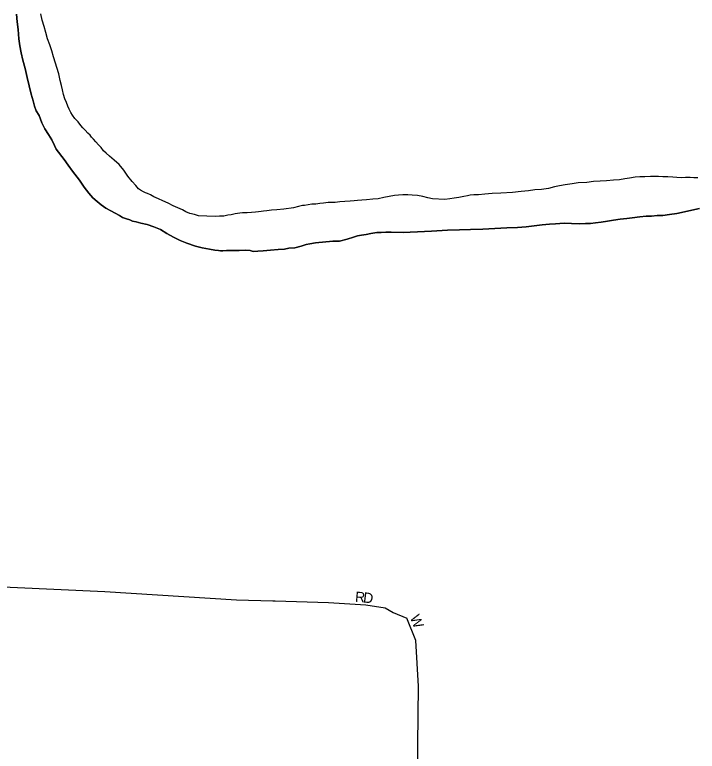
# Model space of a CAD drawing. Extents: x -561 to 1170, y 0 to 846.
# Drawn here: x 136.7 to 145.69, y 247.24 to 256.93 of the extents above; entities that cross this region are included whole.
import ezdxf

# ---------------------------------------------------------------- set-up
doc = ezdxf.new("R2010")
doc.units = 0
for name, color, linetype in [('GM_X_City_Street', 7, 'Continuous'), ('GM_X_City_Street_Text', 7, 'Continuous'), ('GM_X_Major_River', 7, 'Continuous')]:
    doc.layers.add(name, color=color, linetype=linetype)

msp = doc.modelspace()

# ---------------------------------------------------------------- linework, layer by layer
at = {"layer": 'GM_X_City_Street'}
for points in [[(133.4757, 249.5421), (137.8888, 249.3385), (139.6218, 249.2287), (140.1041, 249.2152), (140.1343, 249.2143)], [(140.1343, 249.2143), (140.8346, 249.1946), (141.328, 249.1624), (141.5817, 249.1235), (141.684, 249.0636), (141.8669, 248.9863)], [(142.0656, 242.6264), (142.0036, 244.8799), (141.9991, 246.1677), (142.0194, 248.0938), (141.9846, 248.6945), (141.8669, 248.9863)]]:
    msp.add_lwpolyline(points, dxfattribs=at)
at = {"layer": 'GM_X_Major_River'}
for points in [[(138.7262, 254.4487), (138.6552, 254.4798), (138.5951, 254.5058), (138.5351, 254.5317), (138.4912, 254.5579), (138.453, 254.5735), (138.4257, 254.5838), (138.3983, 254.5995), (138.36, 254.6205), (138.3326, 254.6362), (138.2993, 254.6789), (138.2496, 254.7321), (138.1941, 254.8015), (138.1384, 254.8817), (138.0774, 254.9564), (138.0114, 255.0147), (137.9508, 255.0678), (137.9067, 255.1048), (137.8736, 255.1367), (137.8403, 255.1794), (137.8071, 255.2167), (137.7739, 255.254), (137.7407, 255.2913), (137.7131, 255.3179), (137.6964, 255.3446), (137.6688, 255.3712), (137.6302, 255.4084), (137.6025, 255.4404), (137.5748, 255.4724), (137.5414, 255.5205), (137.4972, 255.563), (137.464, 255.6057), (137.4416, 255.6432), (137.4191, 255.6861), (137.4022, 255.7237), (137.385, 255.7721), (137.3625, 255.8205), (137.3451, 255.8797), (137.3332, 255.9391), (137.3212, 255.9985), (137.3038, 256.0632), (137.2859, 256.1495), (137.2167, 256.3757), (137.1936, 256.4512), (137.165, 256.5319), (137.1364, 256.6126), (137.1133, 256.6935), (137.0901, 256.7743), (137.0669, 256.8551), (137.0491, 256.9415)], [(138.7262, 254.4487), (138.6552, 254.4798), (138.5951, 254.5058), (138.5351, 254.5317), (138.4912, 254.5579), (138.453, 254.5735), (138.4257, 254.5838), (138.3983, 254.5995), (138.36, 254.6205), (138.3326, 254.6362), (138.2993, 254.6789), (138.2496, 254.7321), (138.1941, 254.8015), (138.1384, 254.8817), (138.0774, 254.9564), (138.0114, 255.0147), (137.9508, 255.0678), (137.9067, 255.1048), (137.8736, 255.1367), (137.8403, 255.1794), (137.8071, 255.2167), (137.7739, 255.254), (137.7407, 255.2913), (137.7131, 255.3179), (137.6964, 255.3446), (137.6688, 255.3712), (137.6302, 255.4084), (137.6025, 255.4404), (137.5748, 255.4724), (137.5414, 255.5205), (137.4972, 255.563), (137.464, 255.6057), (137.4416, 255.6432), (137.4191, 255.6861), (137.4022, 255.7237), (137.385, 255.7721), (137.3625, 255.8205), (137.3451, 255.8797), (137.3332, 255.9391), (137.3212, 255.9985), (137.3038, 256.0632), (137.2859, 256.1495), (137.2167, 256.3757), (137.1936, 256.4512), (137.165, 256.5319), (137.1364, 256.6126), (137.1133, 256.6935), (137.0901, 256.7743), (137.0669, 256.8551), (137.0491, 256.9415)], [(136.7368, 256.8325), (136.7295, 256.9354)], [(136.7295, 256.9354), (136.7368, 256.8325)], [(144.1388, 254.1784), (144.0358, 254.1819), (143.9382, 254.1854), (143.8245, 254.1778), (143.7434, 254.1708), (143.646, 254.1636), (143.5432, 254.1508), (143.4351, 254.1379), (143.3215, 254.1303), (143.1808, 254.1222), (143.0238, 254.1137), (142.8668, 254.1053), (142.7043, 254.1022), (142.5581, 254.0994), (142.4011, 254.091), (142.19, 254.0815), (142.0059, 254.0726), (141.9085, 254.0653), (141.8273, 254.0637), (141.6592, 254.066), (141.5889, 254.0646), (141.5292, 254.0634), (141.4697, 254.0623), (141.394, 254.05), (141.3292, 254.038), (141.2699, 254.026), (141.2158, 254.0195), (141.162, 254.0023), (141.0812, 253.9736), (140.9787, 253.95), (140.892, 253.9483), (140.6649, 253.9277), (140.5892, 253.9154), (140.5407, 253.9037), (140.4761, 253.8808), (140.3897, 253.8628), (140.314, 253.856), (140.2546, 253.844), (140.1735, 253.837), (140.0706, 253.8296), (139.9732, 253.8224), (139.9029, 253.8156), (139.8434, 253.8144), (139.8052, 253.8245), (139.7455, 253.8288), (139.6589, 253.8272), (139.5614, 253.8253), (139.491, 253.824), (139.4422, 253.823), (139.4151, 253.8225), (139.388, 253.8274), (139.3391, 253.8319), (139.2685, 253.8414), (139.1706, 253.8612), (139.0835, 253.8812), (138.969, 253.9223), (138.8816, 253.9586), (138.7941, 254.0003), (138.7066, 254.0474), (138.6243, 254.1), (138.537, 254.1362), (138.4497, 254.167), (138.3626, 254.187), (138.3028, 254.2022), (138.2538, 254.2121), (138.221, 254.2277), (138.1774, 254.2431), (138.1229, 254.2583), (138.0845, 254.2847), (138.0243, 254.316), (137.9695, 254.3475), (137.9038, 254.3841), (137.8435, 254.4263), (137.7885, 254.4686), (137.7334, 254.5164), (137.6781, 254.5803), (137.617, 254.6604), (137.5557, 254.7513), (137.4668, 254.8689), (137.4057, 254.949), (137.3556, 255.0239), (137.2501, 255.1573), (137.2276, 255.2056), (137.1937, 255.2808), (137.149, 255.3504), (137.0989, 255.4253), (137.0594, 255.5058), (137.0251, 255.6027), (136.9861, 255.6615), (136.9632, 255.7262), (136.9457, 255.7962), (136.9224, 255.8825), (136.8933, 255.9903), (136.8696, 256.1036), (136.8403, 256.2223), (136.8112, 256.3301), (136.7877, 256.4272), (136.7698, 256.5189), (136.7572, 256.6108), (136.7495, 256.7353), (136.7368, 256.8325)], [(136.7368, 256.8325), (136.7495, 256.7353), (136.7572, 256.6108), (136.7698, 256.5189), (136.7877, 256.4272), (136.8112, 256.3301), (136.8403, 256.2223), (136.8696, 256.1036), (136.8933, 255.9903), (136.9224, 255.8825), (136.9457, 255.7962), (136.9632, 255.7262), (136.9861, 255.6615), (137.0251, 255.6027), (137.0594, 255.5058), (137.0989, 255.4253), (137.149, 255.3504), (137.1937, 255.2808), (137.2276, 255.2056), (137.2501, 255.1573), (137.3556, 255.0239), (137.4057, 254.949), (137.4668, 254.8689), (137.5557, 254.7513), (137.617, 254.6604), (137.6781, 254.5803), (137.7334, 254.5164), (137.7885, 254.4686), (137.8435, 254.4263), (137.9038, 254.3841), (137.9695, 254.3475), (138.0243, 254.316), (138.0845, 254.2847), (138.1229, 254.2583), (138.1774, 254.2431), (138.221, 254.2277), (138.2538, 254.2121), (138.3028, 254.2022), (138.3626, 254.187), (138.4497, 254.167), (138.537, 254.1362), (138.6243, 254.1), (138.7066, 254.0474), (138.7941, 254.0003), (138.8816, 253.9586), (138.969, 253.9223), (139.0835, 253.8812), (139.1706, 253.8612), (139.2685, 253.8414), (139.3391, 253.8319), (139.388, 253.8274), (139.4151, 253.8225), (139.4422, 253.823), (139.491, 253.824), (139.5614, 253.8253), (139.6589, 253.8272), (139.7455, 253.8288), (139.8052, 253.8245), (139.8434, 253.8144), (139.9029, 253.8156), (139.9732, 253.8224), (140.0706, 253.8296), (140.1735, 253.837), (140.2546, 253.844), (140.314, 253.856), (140.3897, 253.8628), (140.4761, 253.8808), (140.5407, 253.9037), (140.5892, 253.9154), (140.6649, 253.9277), (140.892, 253.9483), (140.9787, 253.95), (141.0812, 253.9736), (141.162, 254.0023), (141.2158, 254.0195), (141.2699, 254.026), (141.3292, 254.038), (141.394, 254.05), (141.4697, 254.0623), (141.5292, 254.0634), (141.5889, 254.0646), (141.6592, 254.066), (141.8273, 254.0637), (141.9085, 254.0653), (142.0059, 254.0726), (142.19, 254.0815), (142.4011, 254.091), (142.5581, 254.0994), (142.7043, 254.1022), (142.8668, 254.1053), (143.0238, 254.1137), (143.1808, 254.1222), (143.3215, 254.1303), (143.4351, 254.1379), (143.5432, 254.1508), (143.646, 254.1636), (143.7434, 254.1708), (143.8245, 254.1778), (143.9382, 254.1854), (144.0358, 254.1819), (144.1388, 254.1784)], [(145.6447, 254.7816), (145.5958, 254.786), (145.5363, 254.7849), (145.4767, 254.7838), (145.4224, 254.7881), (145.3682, 254.7926), (145.3031, 254.7967), (145.2381, 254.7955), (145.1784, 254.7998), (145.0755, 254.7978), (144.9997, 254.7963), (144.9347, 254.7951), (144.8698, 254.7884), (144.7995, 254.7762), (144.7347, 254.7696), (144.6644, 254.7574), (144.5887, 254.7505), (144.4967, 254.7434), (144.4102, 254.7363), (144.3235, 254.7346), (144.237, 254.7221), (144.1234, 254.7145), (144.0424, 254.7022), (143.9505, 254.6895), (143.8749, 254.6773), (143.81, 254.6652), (143.7292, 254.642), (143.6373, 254.6294), (143.5508, 254.6223), (143.4697, 254.6099), (143.3723, 254.6026), (143.2588, 254.5896), (143.1018, 254.5812), (142.9882, 254.5736), (142.8908, 254.5663), (142.8096, 254.5594), (142.75, 254.5582), (142.7014, 254.5519), (142.6636, 254.5457), (142.615, 254.534), (142.5502, 254.5219), (142.4908, 254.5153), (142.4314, 254.5034), (142.3665, 254.4967), (142.2038, 254.5044), (142.1439, 254.5195), (142.0786, 254.5345), (142.0079, 254.5494), (141.9374, 254.5535), (141.8777, 254.5578), (141.8127, 254.5565), (141.7585, 254.5555), (141.7045, 254.549), (141.6343, 254.5369), (141.5641, 254.5247), (141.4885, 254.507), (141.4182, 254.5002), (141.3371, 254.4933), (141.2722, 254.4866), (141.218, 254.4855), (141.1748, 254.4793), (141.1207, 254.4728), (141.0503, 254.4715), (140.9854, 254.4649), (140.9205, 254.4582), (140.8284, 254.4564), (140.7689, 254.4499), (140.7203, 254.4435), (140.6662, 254.437), (140.6175, 254.4361), (140.569, 254.4244), (140.5203, 254.418), (140.4932, 254.4175), (140.4392, 254.4056), (140.3746, 254.3881), (140.2448, 254.3694), (140.1529, 254.3622), (140.0826, 254.3554), (140.0231, 254.3489), (139.9798, 254.3426), (139.9475, 254.3366), (139.915, 254.336), (139.8717, 254.3297), (139.8231, 254.3234), (139.7635, 254.3222), (139.7039, 254.3211), (139.6661, 254.3149), (139.6066, 254.3084), (139.5526, 254.2965), (139.5094, 254.2903), (139.4554, 254.2784), (139.4013, 254.2774), (139.3418, 254.2708), (139.1248, 254.2829), (139.0704, 254.2982), (139.0105, 254.3132), (138.9559, 254.3338), (138.9121, 254.3601), (138.852, 254.3861), (138.7919, 254.412), (138.7262, 254.4487)], [(145.6447, 254.7816), (145.5958, 254.786), (145.5363, 254.7849), (145.4767, 254.7838), (145.4224, 254.7881), (145.3682, 254.7926), (145.3031, 254.7967), (145.2381, 254.7955), (145.1784, 254.7998), (145.0755, 254.7978), (144.9997, 254.7963), (144.9347, 254.7951), (144.8698, 254.7884), (144.7995, 254.7762), (144.7347, 254.7696), (144.6644, 254.7574), (144.5887, 254.7505), (144.4967, 254.7434), (144.4102, 254.7363), (144.3235, 254.7346), (144.237, 254.7221), (144.1234, 254.7145), (144.0424, 254.7022), (143.9505, 254.6895), (143.8749, 254.6773), (143.81, 254.6652), (143.7292, 254.642), (143.6373, 254.6294), (143.5508, 254.6223), (143.4697, 254.6099), (143.3723, 254.6026), (143.2588, 254.5896), (143.1018, 254.5812), (142.9882, 254.5736), (142.8908, 254.5663), (142.8096, 254.5594), (142.75, 254.5582), (142.7014, 254.5519), (142.6636, 254.5457), (142.615, 254.534), (142.5502, 254.5219), (142.4908, 254.5153), (142.4314, 254.5034), (142.3665, 254.4967), (142.2038, 254.5044), (142.1439, 254.5195), (142.0786, 254.5345), (142.0079, 254.5494), (141.9374, 254.5535), (141.8777, 254.5578), (141.8127, 254.5565), (141.7585, 254.5555), (141.7045, 254.549), (141.6343, 254.5369), (141.5641, 254.5247), (141.4885, 254.507), (141.4182, 254.5002), (141.3371, 254.4933), (141.2722, 254.4866), (141.218, 254.4855), (141.1748, 254.4793), (141.1207, 254.4728), (141.0503, 254.4715), (140.9854, 254.4649), (140.9205, 254.4582), (140.8284, 254.4564), (140.7689, 254.4499), (140.7203, 254.4435), (140.6662, 254.437), (140.6175, 254.4361), (140.569, 254.4244), (140.5203, 254.418), (140.4932, 254.4175), (140.4392, 254.4056), (140.3746, 254.3881), (140.2448, 254.3694), (140.1529, 254.3622), (140.0826, 254.3554), (140.0231, 254.3489), (139.9798, 254.3426), (139.9475, 254.3366), (139.915, 254.336), (139.8717, 254.3297), (139.8231, 254.3234), (139.7635, 254.3222), (139.7039, 254.3211), (139.6661, 254.3149), (139.6066, 254.3084), (139.5526, 254.2965), (139.5094, 254.2903), (139.4554, 254.2784), (139.4013, 254.2774), (139.3418, 254.2708), (139.1248, 254.2829), (139.0704, 254.2982), (139.0105, 254.3132), (138.9559, 254.3338), (138.9121, 254.3601), (138.852, 254.3861), (138.7919, 254.412), (138.7262, 254.4487)], [(145.6988, 254.7826), (145.6718, 254.7821), (145.6447, 254.7816)], [(145.6988, 254.7826), (145.6718, 254.7821), (145.6447, 254.7816)], [(145.7172, 254.3766), (145.4204, 254.3113), (145.3231, 254.2986), (145.2367, 254.2861), (145.1608, 254.2847), (145.0851, 254.2778), (145.0147, 254.2765), (144.9336, 254.2695), (144.8309, 254.2567), (144.7606, 254.2445), (144.6741, 254.2374), (144.5876, 254.2249), (144.5066, 254.2126), (144.4255, 254.2001), (144.3499, 254.1879), (144.285, 254.1812), (144.22, 254.18), (144.1388, 254.1784)], [(144.1388, 254.1784), (144.22, 254.18), (144.285, 254.1812), (144.3499, 254.1879), (144.4255, 254.2001), (144.5066, 254.2126), (144.5876, 254.2249), (144.6741, 254.2374), (144.7606, 254.2445), (144.8309, 254.2567), (144.9336, 254.2695), (145.0147, 254.2765), (145.0851, 254.2778), (145.1608, 254.2847), (145.2367, 254.2861), (145.3231, 254.2986), (145.4204, 254.3113), (145.7172, 254.3766)]]:
    msp.add_lwpolyline(points, dxfattribs=at)

# ---------------------------------------------------------------- texts
at = {"layer": 'GM_X_City_Street_Text'}
for s, rotation, p in [('R', 355.18594, (141.1807, 249.204)), ('D', 353.01053, (141.2859, 249.1952)), ('W', 292.62246, (141.9034, 248.9984))]:
    msp.add_text(s, height=0.135, rotation=rotation, dxfattribs=at).set_placement(p)

doc.saveas('drawing.dxf')
